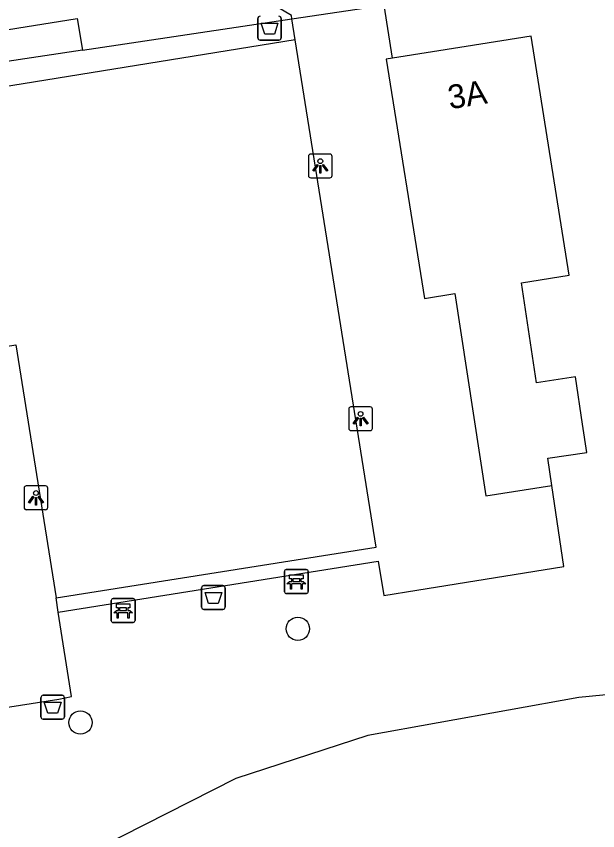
# Model space of a CAD drawing. Extents: x 160077 to 160945, y 386481 to 387498.
# Drawn here: x 160568.99 to 160593.42, y 387002.05 to 387036.25 of the extents above; entities that cross this region are included whole.
import ezdxf

# ---------------------------------------------------------------- set-up
doc = ezdxf.new("R2010")
doc.units = 0
for name, color, linetype in [('IMGEO_Afvalbak', 7, 'Continuous'), ('IMGEO_Bank', 7, 'Continuous'), ('IMGEO_Boom', 7, 'Continuous'), ('IMGEO_Groenvoorziening', 7, 'Continuous'), ('IMGEO_Lichtpunt', 7, 'Continuous'), ('IMGEO_Pand', 7, 'Continuous'), ('IMGEO_Pand_nummerreeks', 7, 'Continuous'), ('IMGEO_Voetpad_open', 7, 'Continuous')]:
    doc.layers.add(name, color=color, linetype=linetype)

msp = doc.modelspace()

# ---------------------------------------------------------------- linework, layer by layer
at = {"layer": 'IMGEO_Afvalbak'}
for p, q in [((160579.139, 387035.349), (160579.139, 387036.149)), ((160579.139, 387036.149), (160579.139, 387035.349)), ((160580.129, 387036.149), (160580.129, 387035.349)), ((160580.129, 387035.349), (160580.129, 387036.149)), ((160580.029, 387035.249), (160579.239, 387035.249)), ((160579.239, 387035.249), (160580.029, 387035.249)), ((160576.78, 387011.44), (160576.78, 387012.24)), ((160576.78, 387012.24), (160576.78, 387011.44)), ((160576.88, 387012.34), (160577.67, 387012.34)), ((160577.67, 387012.34), (160576.88, 387012.34)), ((160577.77, 387012.24), (160577.77, 387011.44)), ((160577.77, 387011.44), (160577.77, 387012.24)), ((160577.67, 387011.34), (160576.88, 387011.34)), ((160576.88, 387011.34), (160577.67, 387011.34)), ((160570.025, 387006.833), (160570.025, 387007.633)), ((160570.025, 387007.633), (160570.025, 387006.833)), ((160570.125, 387007.733), (160570.915, 387007.733)), ((160570.915, 387007.733), (160570.125, 387007.733)), ((160571.015, 387007.633), (160571.015, 387006.833)), ((160571.015, 387006.833), (160571.015, 387007.633)), ((160570.915, 387006.733), (160570.125, 387006.733)), ((160570.125, 387006.733), (160570.915, 387006.733))]:
    msp.add_line(p, q, dxfattribs=at)
for points in [[(160579.282, 387035.963), (160579.986, 387035.963), (160579.837, 387035.493), (160579.431, 387035.493), (160579.282, 387035.963)], [(160576.923, 387012.054), (160577.627, 387012.054), (160577.478, 387011.584), (160577.072, 387011.584), (160576.923, 387012.054)], [(160570.168, 387007.447), (160570.872, 387007.447), (160570.723, 387006.977), (160570.317, 387006.977), (160570.168, 387007.447)]]:
    msp.add_lwpolyline(points, dxfattribs=at)
for centre, start, end in [((160579.239, 387036.149), 90, 180), ((160579.239, 387036.149), 90, 180), ((160580.029, 387036.149), 0, 90), ((160580.029, 387036.149), 360, 90), ((160579.239, 387035.349), 180, 270), ((160579.239, 387035.349), 180, 270), ((160580.029, 387035.349), 270, 0), ((160580.029, 387035.349), 270, 0), ((160576.88, 387012.24), 90, 180), ((160576.88, 387012.24), 90, 180), ((160577.67, 387012.24), 0, 90), ((160577.67, 387012.24), 360, 90), ((160576.88, 387011.44), 180, 270), ((160576.88, 387011.44), 180, 270), ((160577.67, 387011.44), 270, 0), ((160577.67, 387011.44), 270, 0), ((160570.125, 387007.633), 90, 180), ((160570.125, 387007.633), 90, 180), ((160570.915, 387007.633), 0, 90), ((160570.915, 387007.633), 360, 90), ((160570.125, 387006.833), 180, 270), ((160570.125, 387006.833), 180, 270), ((160570.915, 387006.833), 270, 0), ((160570.915, 387006.833), 270, 0)]:
    msp.add_arc(centre, 0.1, start, end, dxfattribs=at)
at = {"layer": 'IMGEO_Bank'}
for p, q in [((160580.262, 387012.085), (160580.262, 387012.926)), ((160580.262, 387012.926), (160580.262, 387012.085)), ((160580.337, 387013.01), (160581.178, 387013.01)), ((160581.178, 387013.01), (160580.337, 387013.01)), ((160581.262, 387012.935), (160581.262, 387012.094)), ((160581.262, 387012.094), (160581.262, 387012.935)), ((160580.571, 387012.516), (160580.571, 387012.622)), ((160580.615, 387012.622), (160580.615, 387012.516)), ((160580.903, 387012.628), (160580.621, 387012.628)), ((160580.909, 387012.516), (160580.909, 387012.622)), ((160580.953, 387012.622), (160580.953, 387012.516)), ((160580.959, 387012.408), (160580.566, 387012.408)), ((160580.621, 387012.51), (160580.903, 387012.51)), ((160581.187, 387012.01), (160580.346, 387012.01)), ((160580.346, 387012.01), (160581.187, 387012.01)), ((160572.983, 387010.868), (160572.983, 387011.709)), ((160572.983, 387011.709), (160572.983, 387010.868)), ((160573.058, 387011.793), (160573.899, 387011.793)), ((160573.899, 387011.793), (160573.058, 387011.793)), ((160573.983, 387011.718), (160573.983, 387010.877)), ((160573.983, 387010.877), (160573.983, 387011.718)), ((160573.68, 387011.191), (160573.287, 387011.191)), ((160573.292, 387011.299), (160573.292, 387011.405)), ((160573.336, 387011.405), (160573.336, 387011.299)), ((160573.624, 387011.411), (160573.342, 387011.411)), ((160573.342, 387011.293), (160573.624, 387011.293)), ((160573.63, 387011.299), (160573.63, 387011.405)), ((160573.674, 387011.405), (160573.674, 387011.299)), ((160573.908, 387010.793), (160573.067, 387010.793)), ((160573.067, 387010.793), (160573.908, 387010.793))]:
    msp.add_line(p, q, dxfattribs=at)
for points in [[(160580.565, 387012.628), (160580.479, 387012.628), (160580.479, 387012.789), (160581.042, 387012.789), (160581.042, 387012.628), (160580.959, 387012.628)], [(160580.509, 387012.408), (160580.367, 387012.408), (160580.479, 387012.51), (160580.565, 387012.51)], [(160580.559, 387012.401), (160580.559, 387012.194), (160580.516, 387012.194), (160580.516, 387012.401)], [(160580.959, 387012.51), (160581.042, 387012.51), (160581.154, 387012.408), (160581.015, 387012.408)], [(160581.009, 387012.401), (160581.009, 387012.194), (160580.965, 387012.194), (160580.965, 387012.401)], [(160573.286, 387011.411), (160573.2, 387011.411), (160573.2, 387011.572), (160573.763, 387011.572), (160573.763, 387011.411), (160573.68, 387011.411)], [(160573.23, 387011.191), (160573.088, 387011.191), (160573.2, 387011.293), (160573.286, 387011.293)], [(160573.28, 387011.184), (160573.28, 387010.977), (160573.237, 387010.977), (160573.237, 387011.184)], [(160573.68, 387011.293), (160573.763, 387011.293), (160573.875, 387011.191), (160573.736, 387011.191)], [(160573.73, 387011.184), (160573.73, 387010.977), (160573.686, 387010.977), (160573.686, 387011.184)]]:
    msp.add_lwpolyline(points, dxfattribs=at)
for centre, radius, start, end in [((160580.34, 387012.932), 0.0779, 92.4484, 184.2845), ((160580.34, 387012.932), 0.0779, 92.4484, 184.2845), ((160581.184, 387012.932), 0.0779, 2.4484, 94.2845), ((160581.184, 387012.932), 0.0779, 2.4484, 94.2845), ((160580.564, 387012.621), 0.00671, 2.8957, 87.1043), ((160580.621, 387012.621), 0.00671, 92.8957, 177.1043), ((160580.903, 387012.621), 0.00671, 2.8957, 87.1043), ((160580.96, 387012.621), 0.00671, 92.8957, 177.1043), ((160580.509, 387012.401), 0.00671, 2.8957, 87.1043), ((160580.566, 387012.401), 0.00671, 92.8957, 177.1043), ((160580.564, 387012.517), 0.00671, 272.8957, 357.1043), ((160580.621, 387012.517), 0.00671, 182.8957, 267.1043), ((160580.903, 387012.517), 0.00671, 272.8957, 357.1043), ((160580.96, 387012.517), 0.00671, 182.8957, 267.1043), ((160580.958, 387012.401), 0.00671, 2.8957, 87.1043), ((160581.015, 387012.401), 0.00671, 92.8957, 177.1043), ((160580.34, 387012.088), 0.0779, 182.4484, 274.2845), ((160580.34, 387012.088), 0.0779, 182.4484, 274.2845), ((160581.184, 387012.088), 0.0779, 272.4484, 4.2845), ((160581.184, 387012.088), 0.0779, 272.4484, 4.2845), ((160573.061, 387011.715), 0.0779, 92.4484, 184.2845), ((160573.061, 387011.715), 0.0779, 92.4484, 184.2845), ((160573.905, 387011.715), 0.0779, 2.4484, 94.2845), ((160573.905, 387011.715), 0.0779, 2.4484, 94.2845), ((160573.23, 387011.184), 0.00671, 2.8957, 87.1043), ((160573.287, 387011.184), 0.00671, 92.8957, 177.1043), ((160573.285, 387011.404), 0.00671, 2.8957, 87.1043), ((160573.285, 387011.3), 0.00671, 272.8957, 357.1043), ((160573.342, 387011.404), 0.00671, 92.8957, 177.1043), ((160573.342, 387011.3), 0.00671, 182.8957, 267.1043), ((160573.624, 387011.404), 0.00671, 2.8957, 87.1043), ((160573.624, 387011.3), 0.00671, 272.8957, 357.1043), ((160573.681, 387011.404), 0.00671, 92.8957, 177.1043), ((160573.681, 387011.3), 0.00671, 182.8957, 267.1043), ((160573.679, 387011.184), 0.00671, 2.8957, 87.1043), ((160573.736, 387011.184), 0.00671, 92.8957, 177.1043), ((160573.061, 387010.871), 0.0779, 182.4484, 274.2845), ((160573.061, 387010.871), 0.0779, 182.4484, 274.2845), ((160573.905, 387010.871), 0.0779, 272.4484, 4.2845), ((160573.905, 387010.871), 0.0779, 272.4484, 4.2845)]:
    msp.add_arc(centre, radius, start, end, dxfattribs=at)
at = {"layer": 'IMGEO_Boom'}
for centre in [(160580.823, 387010.527), (160571.689, 387006.589)]:
    msp.add_circle(centre, 0.489, dxfattribs=at)
at = {"layer": 'IMGEO_Groenvoorziening'}
for points in [[(160553.333, 387031.854), (160553.09, 387033.201), (160571.553, 387036.161), (160571.776, 387034.823)], [(160555.143, 387020.231), (160568.972, 387022.455), (160570.667, 387011.821)], [(160556.106, 387014.033), (160557.433, 387005.487), (160570.778, 387007.571), (160571.309, 387007.688), (160570.759, 387011.228)], [(160649.771, 386999.952), (160644.113, 386996.103), (160638.068, 386996.121), (160633.003, 387000), (160632.397, 387000.464), (160626.325, 387001.923), (160622.522, 387005.33), (160616.195, 387007.601), (160606.077, 387007.322), (160599.27, 387008.284), (160595.797, 387007.95), (160592.631, 387007.646), (160583.759, 387006.039), (160578.213, 387004.239), (160572.442, 387001.315), (160564.789, 386994.146), (160560.692, 386990.368), (160555.153, 386988.451), (160549.847, 386991.246), (160546.316, 386997.419)]]:
    msp.add_lwpolyline(points, dxfattribs=at)
at = {"layer": 'IMGEO_Lichtpunt'}
for p, q in [((160581.268, 387030.367), (160581.268, 387029.56)), ((160581.268, 387030.367), (160581.268, 387029.56)), ((160582.17, 387030.462), (160581.362, 387030.462)), ((160582.17, 387030.462), (160581.362, 387030.462)), ((160582.264, 387029.56), (160582.264, 387030.367)), ((160582.264, 387029.56), (160582.264, 387030.367)), ((160581.362, 387029.466), (160582.17, 387029.466)), ((160581.362, 387029.466), (160582.17, 387029.466)), ((160582.96, 387019.751), (160582.96, 387018.944)), ((160582.96, 387019.751), (160582.96, 387018.944)), ((160583.862, 387019.846), (160583.054, 387019.846)), ((160583.862, 387019.846), (160583.054, 387019.846)), ((160583.956, 387018.944), (160583.956, 387019.751)), ((160583.956, 387018.944), (160583.956, 387019.751)), ((160583.054, 387018.85), (160583.862, 387018.85)), ((160583.054, 387018.85), (160583.862, 387018.85)), ((160569.32, 387016.431), (160569.32, 387015.624)), ((160569.32, 387016.431), (160569.32, 387015.624)), ((160570.222, 387016.526), (160569.414, 387016.526)), ((160570.222, 387016.526), (160569.414, 387016.526)), ((160570.316, 387015.624), (160570.316, 387016.431)), ((160570.316, 387015.624), (160570.316, 387016.431)), ((160569.414, 387015.53), (160570.222, 387015.53)), ((160569.414, 387015.53), (160570.222, 387015.53))]:
    msp.add_line(p, q, dxfattribs=at)
for points in [[(160581.642, 387030.031), (160581.681, 387030.003), (160581.493, 387029.741), (160581.455, 387029.768), (160581.642, 387030.031)], [(160581.854, 387030.003), (160581.892, 387030.03), (160582.079, 387029.768), (160582.04, 387029.74), (160581.854, 387030.003)], [(160581.744, 387029.983), (160581.791, 387029.983), (160581.791, 387029.661), (160581.744, 387029.661), (160581.744, 387029.983)], [(160583.334, 387019.415), (160583.373, 387019.387), (160583.185, 387019.125), (160583.147, 387019.152), (160583.334, 387019.415)], [(160583.546, 387019.387), (160583.584, 387019.414), (160583.771, 387019.152), (160583.732, 387019.124), (160583.546, 387019.387)], [(160583.436, 387019.367), (160583.483, 387019.367), (160583.483, 387019.045), (160583.436, 387019.045), (160583.436, 387019.367)], [(160569.694, 387016.095), (160569.733, 387016.067), (160569.545, 387015.805), (160569.507, 387015.832), (160569.694, 387016.095)], [(160569.796, 387016.047), (160569.843, 387016.047), (160569.843, 387015.725), (160569.796, 387015.725), (160569.796, 387016.047)], [(160569.906, 387016.067), (160569.944, 387016.094), (160570.131, 387015.832), (160570.092, 387015.804), (160569.906, 387016.067)]]:
    msp.add_lwpolyline(points, dxfattribs=at)
for centre in [(160581.767, 387030.165), (160583.459, 387019.549), (160569.819, 387016.229)]:
    msp.add_circle(centre, 0.0994, dxfattribs=at)
for centre, start, end in [((160581.362, 387030.367), 90, 180), ((160581.362, 387030.367), 90, 180), ((160582.17, 387030.367), 0, 90), ((160582.17, 387030.367), 0, 90), ((160581.362, 387029.56), 180, 270), ((160581.362, 387029.56), 180, 270), ((160582.17, 387029.56), 270, 0), ((160582.17, 387029.56), 270, 360), ((160583.054, 387019.751), 90, 180), ((160583.054, 387019.751), 90, 180), ((160583.862, 387019.751), 0, 90), ((160583.862, 387019.751), 0, 90), ((160583.054, 387018.944), 180, 270), ((160583.054, 387018.944), 180, 270), ((160583.862, 387018.944), 270, 0), ((160583.862, 387018.944), 270, 360), ((160569.414, 387016.431), 90, 180), ((160569.414, 387016.431), 90, 180), ((160570.222, 387016.431), 0, 90), ((160570.222, 387016.431), 0, 90), ((160569.414, 387015.624), 180, 270), ((160569.414, 387015.624), 180, 270), ((160570.222, 387015.624), 270, 0), ((160570.222, 387015.624), 270, 360)]:
    msp.add_arc(centre, 0.0946, start, end, dxfattribs=at)
at = {"layer": 'IMGEO_Pand'}
for points in [[(160591.494, 387016.548), (160591.323, 387017.689), (160592.964, 387017.935), (160592.787, 387019.114), (160592.49, 387021.101), (160590.849, 387020.855), (160590.22, 387025.054), (160592.225, 387025.374), (160590.623, 387035.417), (160587.896, 387034.982), (160584.807, 387034.49)], [(160584.807, 387034.49), (160584.54, 387034.447), (160586.142, 387024.404), (160587.425, 387024.608), (160588.728, 387016.108), (160591.494, 387016.548)]]:
    msp.add_lwpolyline(points, dxfattribs=at)
at = {"layer": 'IMGEO_Voetpad_open'}
for points in [[(160580.573, 387036.143), (160580.552, 387036.276), (160571.296, 387041.753), (160571.042, 387043.331)], [(160580.573, 387036.143), (160584.452, 387036.718)], [(160584.807, 387034.49), (160584.452, 387036.718)], [(160571.776, 387034.823), (160580.573, 387036.143)], [(160580.713, 387035.264), (160580.573, 387036.143)], [(160580.713, 387035.264), (160567.361, 387033.111), (160559.854, 387031.909), (160553.488, 387030.885)], [(160570.667, 387011.821), (160584.109, 387013.953), (160580.713, 387035.264)], [(160571.776, 387034.823), (160568.329, 387034.305), (160553.333, 387031.854)], [(160570.759, 387011.228), (160584.204, 387013.36), (160584.432, 387011.929), (160585.825, 387012.151), (160592.005, 387013.136), (160591.494, 387016.548)], [(160570.759, 387011.228), (160570.667, 387011.821)]]:
    msp.add_lwpolyline(points, dxfattribs=at)

# ---------------------------------------------------------------- texts
at = {"layer": 'IMGEO_Pand_nummerreeks'}
msp.add_text('3A', height=1, rotation=8.8637, dxfattribs=at).set_placement((160587.208, 387032.344))

doc.saveas('drawing.dxf')
